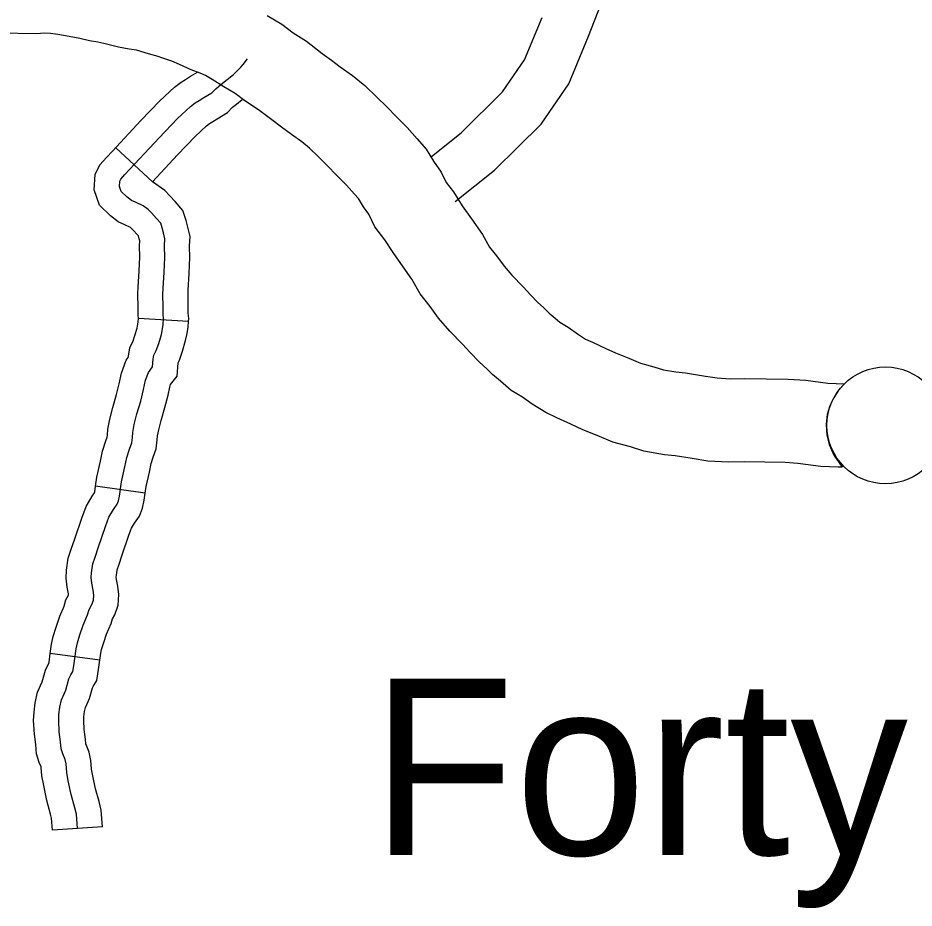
# Model space of a CAD drawing. Extents: x 1377389 to 1380723, y 1168351 to 1170484.
# Drawn here: x 1379113.6 to 1379167.2, y 1169090 to 1169143.3 of the extents above; entities that cross this region are included whole.
import ezdxf

# ---------------------------------------------------------------- set-up
doc = ezdxf.new("R2010")
doc.units = 0
doc.layers.add('B_Fill', color=7, linetype='Continuous')

msp = doc.modelspace()

# ---------------------------------------------------------------- linework, layer by layer
at = {"layer": 'B_Fill'}
for p, q in [((1379121.616, 1169133.499), (1379119.422, 1169135.545)), ((1379123.783, 1169125.145), (1379120.787, 1169125.311)), ((1379121.188, 1169114.863), (1379118.215, 1169115.268)), ((1379118.47, 1169104.854), (1379115.496, 1169105.246)), ((1379118.621, 1169094.878), (1379115.628, 1169094.674))]:
    msp.add_line(p, q, dxfattribs=at)
for points in [[(1379139.745, 1169132.318), (1379142.094, 1169134.198), (1379144.903, 1169136.958), (1379146.544, 1169139.367), (1379147.739, 1169142.226), (1379148.457, 1169144.073)], [(1379128.494, 1169143.463), (1379129.377, 1169142.954), (1379130.045, 1169142.428), (1379130.837, 1169141.922), (1379131.791, 1169141.201), (1379132.334, 1169140.789), (1379132.867, 1169140.402), (1379133.599, 1169139.879), (1379134.346, 1169139.276), (1379135.082, 1169138.562), (1379135.633, 1169138.01), (1379136.254, 1169137.369), (1379136.868, 1169136.756), (1379137.469, 1169136.089), (1379138.008, 1169135.469), (1379138.454, 1169134.743), (1379138.909, 1169134.081), (1379139.209, 1169133.463), (1379139.646, 1169132.896), (1379140.175, 1169132.061), (1379140.725, 1169131.29), (1379141.379, 1169130.351), (1379141.809, 1169129.599), (1379142.224, 1169129.071), (1379142.68, 1169128.45), (1379143.131, 1169127.921), (1379143.815, 1169127.219), (1379144.286, 1169126.707), (1379144.676, 1169126.301), (1379145.056, 1169125.955), (1379145.384, 1169125.646), (1379145.735, 1169125.328), (1379146.013, 1169125.096), (1379146.512, 1169124.797), (1379147.132, 1169124.356), (1379147.559, 1169124.089), (1379147.973, 1169123.897), (1379148.778, 1169123.513), (1379149.341, 1169123.257), (1379150.15, 1169122.937), (1379150.836, 1169122.643), (1379151.636, 1169122.426), (1379152.231, 1169122.244), (1379152.951, 1169122.114), (1379153.545, 1169122.058), (1379154.739, 1169121.87), (1379155.432, 1169121.754), (1379156.207, 1169121.709), (1379157.047, 1169121.728), (1379159.695, 1169121.687), (1379160.75, 1169121.62), (1379162.06, 1169121.449), (1379163.055, 1169121.408)], [(1379138.332, 1169135.03), (1379140.1, 1169136.445), (1379142.59, 1169138.891), (1379143.893, 1169140.804), (1379144.956, 1169143.347)], [(1379162.919, 1169116.407), (1379162.682, 1169116.419), (1379161.634, 1169116.462), (1379160.266, 1169116.64), (1379159.497, 1169116.69), (1379157.063, 1169116.727), (1379156.117, 1169116.706), (1379154.875, 1169116.778), (1379153.938, 1169116.934), (1379152.921, 1169117.095), (1379152.273, 1169117.156), (1379151.053, 1169117.376), (1379150.251, 1169117.621), (1379149.188, 1169117.909), (1379148.245, 1169118.314), (1379147.385, 1169118.654), (1379146.667, 1169118.98), (1379145.843, 1169119.373), (1379145.171, 1169119.686), (1379144.356, 1169120.195), (1379143.773, 1169120.609), (1379143.108, 1169121.009), (1379142.455, 1169121.554), (1379141.991, 1169121.973), (1379141.659, 1169122.286), (1379141.186, 1169122.717), (1379140.644, 1169123.281), (1379140.184, 1169123.78), (1379139.432, 1169124.553), (1379138.758, 1169125.344), (1379138.244, 1169126.044), (1379137.651, 1169126.798), (1379137.149, 1169127.677), (1379136.639, 1169128.408), (1379136.025, 1169129.268), (1379135.545, 1169130.025), (1379134.935, 1169130.818), (1379134.575, 1169131.559), (1379134.261, 1169132.016), (1379133.963, 1169132.501), (1379133.726, 1169132.774), (1379133.241, 1169133.311), (1379132.69, 1169133.863), (1379132.069, 1169134.503), (1379131.572, 1169135), (1379131.028, 1169135.529), (1379130.572, 1169135.897), (1379129.946, 1169136.344), (1379129.354, 1169136.773), (1379128.772, 1169137.216), (1379127.98, 1169137.815), (1379127.145, 1169138.348), (1379126.568, 1169138.802), (1379125.899, 1169139.187), (1379125.203, 1169139.632), (1379124.792, 1169139.868), (1379124.483, 1169140.016), (1379123.943, 1169140.221), (1379123.244, 1169140.54), (1379122.778, 1169140.727), (1379122.191, 1169140.934), (1379121.955, 1169141.012), (1379121.381, 1169141.165), (1379120.676, 1169141.392), (1379120.237, 1169141.441), (1379119.584, 1169141.578), (1379118.708, 1169141.796), (1379118.357, 1169141.871), (1379117.859, 1169141.951), (1379117.275, 1169142.082), (1379116.629, 1169142.207), (1379115.951, 1169142.329), (1379115.513, 1169142.386), (1379115.179, 1169142.401), (1379114.667, 1169142.365), (1379112.472, 1169142.411)], [(1379117.067, 1169095.625), (1379116.97, 1169096.011), (1379116.758, 1169096.802), (1379116.585, 1169097.631), (1379116.488, 1169098.133), (1379116.45, 1169098.634), (1379116.392, 1169098.904), (1379116.257, 1169099.232), (1379116.161, 1169099.541), (1379116.122, 1169099.965), (1379116.045, 1169100.563), (1379116.007, 1169101.238), (1379116.026, 1169101.605), (1379116.084, 1169102.029), (1379116.18, 1169102.473), (1379116.431, 1169103.052), (1379116.623, 1169103.727), (1379116.739, 1169103.978), (1379116.855, 1169104.17), (1379116.912, 1169104.518), (1379117.047, 1169105.54), (1379117.124, 1169105.887), (1379117.279, 1169106.37), (1379117.471, 1169106.948), (1379117.741, 1169107.566), (1379117.838, 1169107.893), (1379117.992, 1169108.183), (1379118.088, 1169108.453), (1379118.107, 1169108.742), (1379118.069, 1169109.051), (1379117.992, 1169109.456), (1379117.953, 1169109.803), (1379117.972, 1169110.093), (1379118.05, 1169110.613), (1379118.184, 1169111.018), (1379118.396, 1169111.636), (1379118.801, 1169112.851), (1379119.013, 1169113.41), (1379119.283, 1169113.873), (1379119.514, 1169114.201), (1379119.591, 1169114.394), (1379119.649, 1169114.684), (1379119.765, 1169115.532), (1379119.977, 1169116.439), (1379120.093, 1169116.998), (1379120.247, 1169117.5), (1379120.382, 1169117.866), (1379120.42, 1169118.194), (1379120.439, 1169118.484), (1379120.536, 1169118.966), (1379120.69, 1169119.603), (1379120.921, 1169120.374), (1379121.095, 1169121.069), (1379121.21, 1169121.628), (1379121.384, 1169122.091), (1379121.634, 1169122.419), (1379121.673, 1169122.882), (1379121.711, 1169123.113), (1379121.846, 1169123.403), (1379122.001, 1169123.827), (1379122.155, 1169124.367), (1379122.232, 1169124.695), (1379122.27, 1169124.965), (1379122.29, 1169125.313), (1379122.27, 1169125.583), (1379122.27, 1169125.988), (1379122.251, 1169126.779), (1379122.27, 1169127.107), (1379122.328, 1169128.09), (1379122.367, 1169128.978), (1379122.348, 1169129.672), (1379122.367, 1169130.096), (1379122.29, 1169130.444), (1379122.213, 1169130.752), (1379122.116, 1169131.022), (1379121.866, 1169131.312), (1379121.557, 1169131.64), (1379121.365, 1169131.852), (1379121.056, 1169132.064), (1379120.613, 1169132.276), (1379120.362, 1169132.392), (1379120.093, 1169132.604), (1379119.746, 1169132.932), (1379119.644, 1169133.231), (1379119.664, 1169133.549), (1379119.722, 1169133.665), (1379119.972, 1169133.935), (1379122.027, 1169136.141), (1379123.125, 1169137.293), (1379123.899, 1169138.014), (1379124.186, 1169138.23), (1379124.42, 1169138.374), (1379124.69, 1169138.554), (1379125.176, 1169138.842), (1379125.408, 1169139.081), (1379125.718, 1169139.328), (1379126.465, 1169139.941), (1379126.739, 1169140.188), (1379126.915, 1169140.373), (1379127.045, 1169140.539), (1379127.314, 1169140.869)], [(1379119.224, 1169135.333), (1379120.935, 1169137.169), (1379122.07, 1169138.36), (1379122.935, 1169139.166), (1379123.341, 1169139.471), (1379123.61, 1169139.637), (1379123.891, 1169139.824), (1379124.319, 1169140.078)], [(1379121.616, 1169133.499), (1379123.119, 1169135.112), (1379124.18, 1169136.226), (1379124.863, 1169136.862), (1379125.032, 1169136.989), (1379125.23, 1169137.111), (1379125.49, 1169137.284), (1379126.113, 1169137.654), (1379126.418, 1169137.967), (1379126.662, 1169138.162), (1379127, 1169138.44)], [(1379120.787, 1169125.301), (1379120.77, 1169125.529), (1379120.77, 1169125.969), (1379120.75, 1169126.804), (1379120.773, 1169127.195), (1379120.83, 1169128.167), (1379120.866, 1169128.989), (1379120.847, 1169129.685), (1379120.859, 1169129.966), (1379120.83, 1169130.099), (1379120.788, 1169130.264), (1379120.752, 1169130.307), (1379120.456, 1169130.622), (1379120.371, 1169130.715), (1379120.303, 1169130.762), (1379119.975, 1169130.919), (1379119.573, 1169131.104), (1379119.112, 1169131.467), (1379118.444, 1169132.098), (1379118.129, 1169133.029), (1379118.185, 1169133.946), (1379118.476, 1169134.528), (1379118.874, 1169134.957), (1379119.224, 1169135.333)], [(1379123.783, 1169125.145), (1379123.793, 1169125.324), (1379123.77, 1169125.636), (1379123.77, 1169126.006), (1379123.752, 1169126.753), (1379123.768, 1169127.019), (1379123.826, 1169128.014), (1379123.868, 1169128.966), (1379123.848, 1169129.659), (1379123.874, 1169130.227), (1379123.75, 1169130.788), (1379123.65, 1169131.187), (1379123.434, 1169131.792), (1379122.98, 1169132.317), (1379122.659, 1169132.658), (1379122.358, 1169132.989), (1379121.616, 1169133.499)], [(1379118.215, 1169115.268), (1379118.288, 1169115.805), (1379118.512, 1169116.762), (1379118.638, 1169117.371), (1379118.825, 1169117.98), (1379118.913, 1169118.218), (1379118.926, 1169118.332), (1379118.949, 1169118.681), (1379119.071, 1169119.29), (1379119.242, 1169119.995), (1379119.474, 1169120.772), (1379119.632, 1169121.402), (1379119.765, 1169122.046), (1379120.057, 1169122.825), (1379120.176, 1169122.981), (1379120.183, 1169123.068), (1379120.265, 1169123.562), (1379120.459, 1169123.977), (1379120.573, 1169124.29), (1379120.703, 1169124.745), (1379120.756, 1169124.973), (1379120.776, 1169125.113), (1379120.787, 1169125.311)], [(1379121.188, 1169114.863), (1379121.242, 1169115.26), (1379121.442, 1169116.116), (1379121.547, 1169116.625), (1379121.669, 1169117.02), (1379121.851, 1169117.515), (1379121.914, 1169118.057), (1379121.93, 1169118.286), (1379122.001, 1169118.642), (1379122.138, 1169119.21), (1379122.368, 1169119.977), (1379122.557, 1169120.735), (1379122.656, 1169121.211), (1379122.711, 1169121.357), (1379123.093, 1169121.857), (1379123.161, 1169122.672), (1379123.234, 1169122.829), (1379123.428, 1169123.365), (1379123.607, 1169123.99), (1379123.707, 1169124.417), (1379123.765, 1169124.818), (1379123.783, 1169125.145)], [(1379163.055, 1169121.408), (1379162.7, 1169121.032), (1379162.414, 1169120.574), (1379162.185, 1169120.086), (1379162.027, 1169119.57), (1379161.97, 1169118.997), (1379161.999, 1169118.338), (1379162.142, 1169117.765), (1379162.428, 1169117.134), (1379162.919, 1169116.407)], [(1379115.496, 1169105.246), (1379115.569, 1169105.801), (1379115.675, 1169106.279), (1379115.853, 1169106.835), (1379116.07, 1169107.487), (1379116.329, 1169108.079), (1379116.442, 1169108.464), (1379116.595, 1169108.751), (1379116.586, 1169108.817), (1379116.507, 1169109.233), (1379116.448, 1169109.77), (1379116.48, 1169110.252), (1379116.585, 1169110.963), (1379116.764, 1169111.499), (1379116.976, 1169112.116), (1379117.388, 1169113.354), (1379117.655, 1169114.058), (1379118.02, 1169114.685), (1379118.159, 1169114.883), (1379118.169, 1169114.932), (1379118.215, 1169115.268)], [(1379118.47, 1169104.854), (1379118.526, 1169105.279), (1379118.574, 1169105.495), (1379118.705, 1169105.904), (1379118.873, 1169106.41), (1379119.154, 1169107.052), (1379119.233, 1169107.323), (1379119.367, 1169107.575), (1379119.571, 1169108.145), (1379119.614, 1169108.786), (1379119.551, 1169109.284), (1379119.476, 1169109.679), (1379119.459, 1169109.836), (1379119.465, 1169109.933), (1379119.514, 1169110.264), (1379119.605, 1169110.538), (1379119.817, 1169111.155), (1379120.215, 1169112.348), (1379120.372, 1169112.763), (1379120.546, 1169113.062), (1379120.842, 1169113.481), (1379121.035, 1169113.965), (1379121.129, 1169114.435), (1379121.188, 1169114.863)], [(1379115.628, 1169094.674), (1379115.579, 1169095.39), (1379115.518, 1169095.635), (1379115.299, 1169096.454), (1379115.114, 1169097.336), (1379114.999, 1169097.933), (1379114.962, 1169098.419), (1379114.954, 1169098.458), (1379114.845, 1169098.722), (1379114.681, 1169099.246), (1379114.631, 1169099.801), (1379114.551, 1169100.424), (1379114.504, 1169101.235), (1379114.531, 1169101.746), (1379114.605, 1169102.29), (1379114.745, 1169102.934), (1379115.015, 1169103.558), (1379115.213, 1169104.25), (1379115.411, 1169104.679), (1379115.422, 1169104.698), (1379115.429, 1169104.739), (1379115.496, 1169105.246)], [(1379118.621, 1169094.878), (1379118.554, 1169095.859), (1379118.422, 1169096.387), (1379118.218, 1169097.15), (1379118.056, 1169097.926), (1379117.978, 1169098.332), (1379117.938, 1169098.85), (1379117.831, 1169099.35), (1379117.669, 1169099.742), (1379117.64, 1169099.835), (1379117.614, 1169100.129), (1379117.54, 1169100.702), (1379117.509, 1169101.242), (1379117.521, 1169101.464), (1379117.562, 1169101.768), (1379117.615, 1169102.011), (1379117.846, 1169102.546), (1379118.034, 1169103.204), (1379118.067, 1169103.276), (1379118.288, 1169103.643), (1379118.396, 1169104.296), (1379118.47, 1169104.854)], [(1379117.124, 1169094.776), (1379117.067, 1169095.625)]]:
    msp.add_lwpolyline(points, dxfattribs=at)
msp.add_circle((1379165.511, 1169118.915), 3.5, dxfattribs=at)

# ---------------------------------------------------------------- texts
msp.add_text('Forty', height=10.56, dxfattribs=at).set_placement((1379134.7, 1169093.187))

doc.saveas('drawing.dxf')
